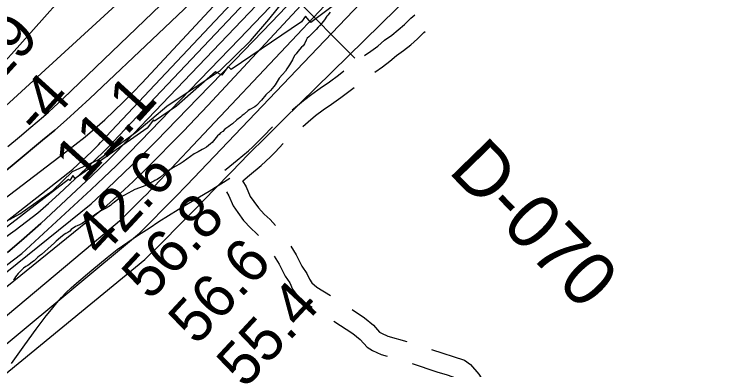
# Model space of a CAD drawing. Extents: x 3172231 to 3210228, y 940198 to 965780.
# Drawn here: x 3193691 to 3194789, y 960491 to 961040 of the extents above; entities that cross this region are included whole.
import ezdxf

# ---------------------------------------------------------------- set-up
doc = ezdxf.new("R2010")
doc.units = 0
for name, color, linetype in [('V-RIVR-EDGE', 7, 'Continuous'), ('V-RIVR-RANG', 7, 'Continuous'), ('V-RIVR-RANG-IDEN', 7, 'Continuous'), ('V-ROAD-CNTR', 7, 'Continuous'), ('V-RRAP-RVMT', 7, 'Continuous'), ('V-SITE-VEGE', 7, 'Continuous'), ('V-TOPO-DPTH', 7, 'Continuous'), ('V-TOPO-MAJR', 7, 'Continuous'), ('V-TOPO-MINR', 7, 'Continuous'), ('V-TOPO-WATR', 7, 'Continuous')]:
    doc.layers.add(name, color=color, linetype=linetype)

msp = doc.modelspace()

# ---------------------------------------------------------------- linework, layer by layer
at = {"layer": 'V-RIVR-EDGE'}
msp.add_lwpolyline([(3193663.553, 960712.324), (3193700.114, 960731.794), (3193751.06, 960767.747), (3193781.126, 960797.231), (3193821.161, 960815.388), (3193880.82, 960858.709), (3193926.993, 960898.15), (3193953.987, 960915.905), (3194009.718, 960953.15), (3194056.777, 960999.11), (3194085.113, 961032.075), (3194151.389, 961114.935)], dxfattribs=at)
at = {"layer": 'V-RIVR-RANG'}
msp.add_line((3194217.988, 960972.401), (3193696.002, 961496.93), dxfattribs=at)
at = {"layer": 'V-ROAD-CNTR'}
for points in [[(3194232.967, 960976.217), (3194242.92, 960983.145), (3194253.255, 960991.058), (3194263.907, 961000.007), (3194275.057, 961008.013), (3194285.082, 961015.985), (3194294.709, 961024.436), (3194304.431, 961033.852), (3194310.499, 961039.163)], [(3194248.95, 960950.79), (3194260.618, 960958.911), (3194272.033, 960967.652), (3194282.331, 960976.303), (3194293.153, 960984.075), (3194304.324, 960992.959), (3194315.051, 961002.374), (3194324.759, 961011.776), (3194326.694, 961013.47)], [(3194121.047, 960892.315), (3194126.046, 960896.787), (3194138.592, 960907.091), (3194151.557, 960916.855), (3194164.561, 960925.816), (3194178.623, 960935.81), (3194192.436, 960946.069), (3194200.79, 960952.555)], [(3194137.274, 960866.578), (3194145.576, 960874.007), (3194157.144, 960883.507), (3194169.099, 960892.511), (3194181.763, 960901.236), (3194196.259, 960911.538), (3194210.582, 960922.177), (3194216.837, 960927.034)], [(3194016.743, 960799.271), (3194018.959, 960800.664), (3194036.048, 960814.555), (3194053.44, 960829.048), (3194060.032, 960834.995), (3194066.481, 960841.191), (3194072.735, 960847.592), (3194079.05, 960854.469), (3194087.387, 960863.165), (3194090.701, 960866.3)], [(3194044.671, 960782.903), (3194055.112, 960791.391), (3194073.098, 960806.378), (3194080.478, 960813.037), (3194087.607, 960819.887), (3194094.517, 960826.958), (3194100.928, 960833.941), (3194107.103, 960840.38)], [(3193686.951, 960500.645), (3193697.441, 960514.862), (3193707.658, 960529.282), (3193725.097, 960553.445), (3193732.892, 960563.754), (3193740.84, 960573.947), (3193748.94, 960584.021), (3193757.187, 960593.973), (3193764.16, 960602.208), (3193771.578, 960610.064), (3193779.414, 960617.506), (3193787.626, 960624.504), (3193811.146, 960644.501), (3193834.802, 960664.334), (3193850.514, 960676.521), (3193866.653, 960688.162), (3193883.188, 960699.232), (3193900.09, 960709.707), (3193914.815, 960719.689), (3193929.78, 960729.317), (3193944.97, 960738.584), (3193960.373, 960747.482), (3193992.693, 960766.791), (3194024.725, 960786.571)], [(3194044.396, 960782.777), (3194050.001, 960773.3), (3194056.298, 960758.65), (3194061.53, 960750.817), (3194068.844, 960740.756), (3194077.9, 960731.101), (3194087.087, 960722.83), (3194095.473, 960713.831)], [(3194019.715, 960765.576), (3194023.199, 960759.684), (3194029.824, 960744.274), (3194036.914, 960733.659), (3194045.68, 960721.6), (3194056.886, 960709.653), (3194066.037, 960701.414), (3194069.096, 960698.132)], [(3194118.967, 960681.558), (3194126.989, 960668.602), (3194136.17, 960650.795), (3194143.772, 960639.34), (3194147.654, 960630.51), (3194151.591, 960625.292), (3194159.175, 960618.618), (3194180.046, 960605.515), (3194180.085, 960605.489)], [(3194093.135, 960666.292), (3194100.863, 960653.81), (3194110.262, 960635.581), (3194117.348, 960624.902), (3194121.6, 960615.234), (3194129.481, 960604.788), (3194141.173, 960594.498), (3194151.986, 960587.709)], [(3194213.592, 960583.648), (3194232.677, 960571.207), (3194246.869, 960559.419), (3194256.258, 960548.982), (3194259.334, 960547.111), (3194268.914, 960542.566), (3194298.336, 960534.438)], [(3194185.622, 960566.069), (3194214.843, 960547.021), (3194226.023, 960537.735), (3194236.904, 960525.64), (3194245.072, 960520.673), (3194258.41, 960514.344), (3194268.04, 960511.684)], [(3194336.403, 960522.165), (3194354.125, 960516.37), (3194369.845, 960511.423), (3194387.311, 960505.486), (3194396.793, 960498.643), (3194409.872, 960483.985), (3194417.713, 960471.099)], [(3194306.408, 960500.411), (3194344.959, 960487.804), (3194360.513, 960482.909), (3194373.399, 960478.528), (3194376.585, 960476.229), (3194385.666, 960466.053), (3194391.877, 960455.846)]]:
    msp.add_lwpolyline(points, dxfattribs=at)
at = {"layer": 'V-RRAP-RVMT'}
for p, q in [((3194261.97, 961111.604), (3194149.88, 961027.535)), ((3194141.623, 961037.194), (3194135.678, 961028.399)), ((3194149.88, 961027.535), (3194141.623, 961037.194)), ((3194135.678, 961028.399), (3194026.465, 960954.755)), ((3194022.017, 960959.377), (3194012.254, 960945.738)), ((3194026.465, 960954.755), (3194022.017, 960959.377)), ((3194002.401, 960951.272), (3193942.167, 960898.069)), ((3194012.254, 960945.738), (3194002.401, 960951.272)), ((3193942.167, 960898.069), (3193908.289, 960874.829)), ((3193906.684, 960876.879), (3193896.97, 960864.122)), ((3193908.289, 960874.829), (3193906.684, 960876.879)), ((3193896.97, 960864.122), (3193785.576, 960786.114)), ((3193781.655, 960790.798), (3193777.222, 960783.187)), ((3193785.576, 960786.114), (3193781.655, 960790.798)), ((3193774.921, 960784.527), (3193666.686, 960701.773)), ((3193777.222, 960783.187), (3193774.921, 960784.527))]:
    msp.add_line(p, q, dxfattribs=at)
at = {"layer": 'V-SITE-VEGE'}
for points in [[(3194179.624, 961043.265), (3194176.134, 961038.565), (3194174.821, 961037.219), (3194170.901, 961031.405), (3194166.75, 961026.475), (3194163.031, 961022.439), (3194161.288, 961019.979), (3194158.226, 961016.614), (3194149.027, 961007.411), (3194146.614, 961005.385), (3194144.427, 961002.919), (3194142.911, 961000.017), (3194140.323, 960994.221), (3194137.923, 960991.088), (3194135.508, 960989.063), (3194129.601, 960982.558), (3194126.984, 960979.199), (3194125.239, 960976.74), (3194123.066, 960973.166)], [(3194123.066, 960973.166), (3194121.557, 960969.822), (3194116.996, 960962.004), (3194112.642, 960955.742), (3194110.471, 960951.947), (3194105.875, 960947.011), (3194100.848, 960941.184), (3194094.546, 960930.908), (3194092.584, 960928.223), (3194087.558, 960922.173), (3194080.548, 960915.435), (3194073.556, 960907.145), (3194065.673, 960899.286), (3194063.037, 960897.038), (3194055.55, 960892.956), (3194053.133, 960891.15), (3194046.772, 960885.53), (3194043.915, 960883.496), (3194041.064, 960881.022), (3194035.576, 960876.742), (3194028.551, 960870.891), (3194025.694, 960868.857), (3194023.282, 960866.834), (3194017.125, 960862.545), (3194013.619, 960859.174), (3194010.324, 960856.696), (3194008.139, 960854.23), (3194005.728, 960851.984), (3193997.202, 960842.121), (3193994.573, 960839.651), (3193988.427, 960834.697), (3193984.906, 960832.436), (3193982.041, 960831.07), (3193975.879, 960827.445), (3193972.569, 960826.074), (3193969.708, 960824.264), (3193958.278, 960816.363), (3193952.347, 960811.855), (3193947.729, 960808.914), (3193940.239, 960804.833), (3193933.637, 960800.98), (3193929.016, 960798.041), (3193923.304, 960793.757), (3193917.382, 960788.584), (3193912.108, 960784.75), (3193908.581, 960783.157), (3193905.72, 960781.344), (3193901.309, 960779.515), (3193897.567, 960777.252), (3193890.514, 960774.061), (3193877.931, 960769.472), (3193872.866, 960766.748), (3193861.858, 960760.403), (3193858.774, 960758.812), (3193851.301, 960753.62), (3193845.591, 960749.115), (3193842.513, 960747.081), (3193840.324, 960744.834), (3193837.682, 960743.253), (3193834.382, 960740.994), (3193826.233, 960736.681), (3193818.973, 960732.157), (3193809.52, 960725.61), (3193801.821, 960720.858), (3193796.324, 960717.021), (3193791.921, 960714.526), (3193788.614, 960712.935), (3193785.742, 960712.011), (3193779.373, 960707.276), (3193777.184, 960705.032), (3193774.329, 960702.781), (3193771.24, 960701.411), (3193768.601, 960699.826), (3193762.672, 960695.097), (3193756.093, 960689.252), (3193753.685, 960686.782), (3193748.198, 960682.278), (3193733.285, 960669.013), (3193730.432, 960666.761), (3193727.792, 960664.954), (3193722.101, 960659.119), (3193719.24, 960657.309), (3193716.389, 960654.835), (3193712.43, 960652.126), (3193708.91, 960650.086), (3193705.614, 960647.608), (3193702.981, 960645.357), (3193700.576, 960642.666), (3193697.07, 960639.297), (3193692.921, 960634.146), (3193689.877, 960629.231)]]:
    msp.add_lwpolyline(points, dxfattribs=at)
at = {"layer": 'V-TOPO-DPTH'}
for points in [[(3192450.881, 959601.539), (3193059.584, 960308.885), (3193085.231, 960338.287), (3193111.139, 960367.455), (3193137.436, 960396.272), (3193163.994, 960424.855), (3193537.146, 960821.096), (3193560.122, 960845.399), (3193583.161, 960869.641), (3193606.294, 960893.794), (3193629.49, 960917.887), (3193664.231, 960953.832), (3193670.064, 960959.945), (3193675.844, 960966.106), (3193681.546, 960972.339), (3193687.195, 960978.622), (3193809.979, 961116.927), (3193877.116, 961192.277), (3193944.435, 961267.464), (3194012.024, 961342.408), (3194079.795, 961417.188), (3194440.886, 961814.187)], [(3194440.886, 961814.187), (3194079.795, 961417.188), (3194012.024, 961342.408), (3193944.435, 961267.464), (3193877.116, 961192.277), (3193809.979, 961116.927), (3193687.195, 960978.622), (3193681.546, 960972.339), (3193675.844, 960966.106), (3193670.064, 960959.945), (3193664.231, 960953.832), (3193629.49, 960917.887), (3193606.294, 960893.794), (3193583.161, 960869.641), (3193560.122, 960845.399), (3193537.146, 960821.096), (3193163.994, 960424.855), (3193137.436, 960396.272), (3193111.139, 960367.455), (3193085.231, 960338.287), (3193059.584, 960308.885), (3192450.881, 959601.539)], [(3192683.309, 959830.034), (3192737.89, 959894.415), (3192793.021, 959958.335), (3193101.845, 960311.816), (3193117.622, 960329.601), (3193133.575, 960347.225), (3193149.791, 960364.606), (3193166.184, 960381.826), (3193264.13, 960483.169), (3193329.828, 960550.741), (3193395.794, 960618.049), (3193462.161, 960684.962), (3193528.795, 960751.611), (3193665.195, 960887.23), (3194359.785, 961522.205), (3194412.269, 961574.393), (3194463.987, 961627.37), (3194549.926, 961717.39)], [(3194549.926, 961717.39), (3194463.987, 961627.37), (3194412.269, 961574.393), (3194359.785, 961522.205), (3193665.195, 960887.23), (3193528.795, 960751.611), (3193462.161, 960684.962), (3193395.794, 960618.049), (3193329.828, 960550.741), (3193264.13, 960483.169), (3193166.184, 960381.826), (3193149.791, 960364.606), (3193133.575, 960347.225), (3193117.622, 960329.601), (3193101.845, 960311.816), (3192793.021, 959958.335), (3192737.89, 959894.415), (3192683.309, 959830.034)], [(3194571.523, 961692.43), (3194552.259, 961671.835), (3194188.097, 961284.367), (3194121.003, 961214.256), (3194053.083, 961144.97), (3193983.925, 961076.921), (3193913.941, 961009.695), (3193808.158, 960909.901), (3193790.282, 960893.375), (3193772.19, 960877.096), (3193753.773, 960861.186), (3193735.138, 960845.521), (3193693.965, 960811.614), (3193654.691, 960779.049)], [(3194571.523, 961692.43), (3194552.259, 961671.835), (3194188.097, 961284.367), (3194121.003, 961214.256), (3194053.083, 961144.97), (3193983.925, 961076.921), (3193913.941, 961009.695), (3193808.158, 960909.901), (3193790.282, 960893.375), (3193772.19, 960877.096), (3193753.773, 960861.186), (3193735.138, 960845.521), (3193693.965, 960811.614), (3193654.691, 960779.049)], [(3193390.411, 960494.119), (3193774.358, 960794.541), (3193781.741, 960800.879), (3193788.956, 960807.421), (3193810.463, 960827.736), (3193814.134, 960831.266), (3193817.764, 960834.837), (3193821.33, 960838.471), (3193824.855, 960842.146), (3194288.617, 961334.296), (3194343.909, 961393.084), (3194399.127, 961451.941), (3194454.235, 961510.902), (3194509.268, 961569.932), (3194555.132, 961619.221), (3194587.118, 961653.714), (3194619.023, 961688.281)], [(3193390.411, 960494.119), (3193774.358, 960794.541), (3193781.741, 960800.879), (3193788.956, 960807.421), (3193810.463, 960827.736), (3193814.134, 960831.266), (3193817.764, 960834.837), (3193821.33, 960838.471), (3193824.855, 960842.146), (3194288.617, 961334.296), (3194343.909, 961393.084), (3194399.127, 961451.941), (3194454.235, 961510.902), (3194509.268, 961569.932), (3194555.132, 961619.221), (3194587.118, 961653.714), (3194619.023, 961688.281)], [(3194660.559, 961686.42), (3194651.862, 961676.77), (3194643.133, 961667.149), (3194634.357, 961657.571), (3194625.55, 961648.021), (3194507.426, 961520.569), (3194439.367, 961447.471), (3194371.087, 961374.581), (3194302.476, 961302.003), (3194233.643, 961229.634), (3193864.526, 960843.32), (3193851.287, 960829.701), (3193837.895, 960816.239), (3193824.273, 960803.009), (3193810.497, 960789.935), (3193732.123, 960716.832), (3193706.774, 960694.132), (3193680.846, 960672.145)]]:
    msp.add_lwpolyline(points, dxfattribs=at)
at = {"layer": 'V-TOPO-MAJR'}
msp.add_lwpolyline([(3193329.463, 960336.171), (3193834.668, 960744.807), (3193854.961, 960763.247), (3193875.039, 960781.916), (3193894.792, 960800.928), (3193914.329, 960820.168), (3193933.6, 960839.679), (3193952.733, 960859.324), (3193971.658, 960879.168), (3193990.446, 960899.145), (3194628.723, 961585.012), (3194652.921, 961611.193), (3194676.997, 961637.484), (3194700.892, 961663.94), (3194724.666, 961690.506)], dxfattribs=at)
at = {"layer": 'V-TOPO-MINR'}
for points in [[(3193488.009, 960414.331), (3193856.959, 960723.71), (3193884.129, 960750.295), (3193890.171, 960756.279), (3193896.164, 960762.311), (3193902.084, 960768.414), (3193907.955, 960774.566), (3194654.313, 961566.134), (3194662.152, 961574.466), (3194669.978, 961582.81), (3194677.786, 961591.172), (3194685.581, 961599.545), (3194699.096, 961614.093), (3194701.139, 961616.321), (3194703.154, 961618.574), (3194714.367, 961631.278), (3194720.97, 961638.766), (3194727.567, 961646.26), (3194734.156, 961653.761), (3194740.738, 961661.267), (3195394.392, 962407.463)], [(3192450.881, 959601.539), (3193059.584, 960308.885), (3193085.231, 960338.287), (3193111.139, 960367.455), (3193137.436, 960396.272), (3193163.994, 960424.855), (3193537.146, 960821.096), (3193560.122, 960845.399), (3193583.161, 960869.641), (3193606.294, 960893.794), (3193629.49, 960917.887), (3193664.231, 960953.832), (3193670.064, 960959.945), (3193675.844, 960966.106), (3193681.546, 960972.339), (3193687.195, 960978.622), (3193809.979, 961116.927), (3193877.116, 961192.277), (3193944.435, 961267.464), (3194012.024, 961342.408), (3194079.795, 961417.188), (3194440.886, 961814.187)], [(3192775.572, 959648.4), (3193267.271, 960179.653), (3193279.361, 960192.283), (3193291.721, 960204.633), (3193304.489, 960216.561), (3193317.528, 960228.209), (3193370.729, 960274.154), (3193884.804, 960702.014), (3193903.309, 960720.303), (3193921.687, 960738.716), (3193939.876, 960757.317), (3193957.939, 960776.042), (3194138.587, 960965.243), (3194237.581, 961069.141), (3194336.429, 961173.178), (3194435.058, 961277.421), (3194533.541, 961381.803), (3194701.661, 961560.367), (3194715.886, 961575.652), (3194729.991, 961591.045), (3194743.917, 961606.601), (3194757.723, 961622.264), (3194897.147, 961782.304)], [(3192683.309, 959830.034), (3192737.89, 959894.415), (3192793.021, 959958.335), (3193101.845, 960311.816), (3193117.622, 960329.601), (3193133.575, 960347.225), (3193149.791, 960364.606), (3193166.184, 960381.826), (3193264.13, 960483.169), (3193329.828, 960550.741), (3193395.794, 960618.049), (3193462.161, 960684.962), (3193528.795, 960751.611), (3193665.195, 960887.23), (3194359.785, 961522.205), (3194412.269, 961574.393), (3194463.987, 961627.37), (3194549.926, 961717.39)], [(3193675.023, 960754.12), (3193769.137, 960825.772), (3193785.001, 960838.16), (3193800.656, 960850.802), (3193815.996, 960863.824), (3193831.126, 960877.099), (3193845.911, 960890.756), (3193860.445, 960904.667), (3193874.604, 960918.96), (3193888.513, 960933.508), (3194553.657, 961647.971), (3194578.631, 961674.88), (3194603.55, 961701.841)], [(3193365.202, 960389.117), (3193810.02, 960747.213), (3193835.627, 960770.937), (3193860.956, 960794.95), (3193885.869, 960819.394), (3193910.504, 960844.127), (3193975.76, 960910.777), (3194032.585, 960969.27), (3194089.102, 961028.056), (3194145.159, 961087.281), (3194200.909, 961146.8), (3194627.68, 961605.998), (3194646.744, 961626.64), (3194665.722, 961647.361), (3194684.57, 961668.199), (3194703.332, 961689.116)], [(3193654.691, 960779.049), (3193693.965, 960811.614), (3193735.138, 960845.521), (3193753.773, 960861.186), (3193772.19, 960877.096), (3193790.282, 960893.375), (3193808.158, 960909.901), (3193913.941, 961009.695), (3193983.925, 961076.921), (3194053.083, 961144.97), (3194121.003, 961214.256), (3194188.097, 961284.367), (3194552.259, 961671.835), (3194571.523, 961692.43)], [(3193681.464, 960835.506), (3193699.132, 960850.505), (3193716.772, 960865.536), (3193736.444, 960882.344), (3193744.168, 960889.061), (3193751.811, 960895.868), (3193759.333, 960902.808), (3193766.775, 960909.837), (3194030.636, 961163.499), (3194124.17, 961254.673), (3194216.849, 961346.698), (3194308.244, 961439.997), (3194398.783, 961534.147), (3194551.028, 961694.676)], [(3193400.266, 960440.481), (3193703.208, 960670.519), (3193810.355, 960769.444), (3193829.736, 960787.649), (3193848.905, 960806.073), (3193867.753, 960824.824), (3193886.388, 960843.793), (3194039.382, 961002.23), (3194134.059, 961100.86), (3194228.343, 961199.862), (3194322.038, 961299.422), (3194415.34, 961399.354), (3194626.623, 961627.001), (3194640.557, 961642.099), (3194654.435, 961657.248), (3194668.228, 961672.475), (3194681.964, 961687.754)], [(3193674.564, 960693.759), (3193692.542, 960706.59), (3193710.254, 960719.742), (3193727.585, 960733.359), (3193744.344, 960747.673), (3193760.723, 960762.453), (3193810.521, 960809.273), (3193819.095, 960817.475), (3193827.572, 960825.774), (3193835.904, 960834.22), (3193844.139, 960842.762), (3194458.848, 961491.558), (3194487.869, 961522.296), (3194516.817, 961553.101), (3194545.656, 961584.008), (3194574.423, 961614.982), (3194624.463, 961669.051), (3194628.148, 961673.05), (3194631.821, 961677.059), (3194635.478, 961681.083)], [(3193680.846, 960672.145), (3193706.774, 960694.132), (3193732.123, 960716.832), (3193810.497, 960789.935), (3193824.273, 960803.009), (3193837.895, 960816.239), (3193851.287, 960829.701), (3193864.526, 960843.32), (3194233.643, 961229.634), (3194302.476, 961302.003), (3194371.087, 961374.581), (3194439.367, 961447.471), (3194507.426, 961520.569), (3194625.55, 961648.021), (3194634.357, 961657.571), (3194643.133, 961667.149), (3194651.862, 961676.77), (3194660.559, 961686.42)], [(3193359.604, 960223.906), (3193893.372, 960661.375), (3193920.449, 960688.094), (3193947.368, 960714.971), (3193974.047, 960742.085), (3194000.566, 960769.357), (3194027.076, 960796.64), (3194053.731, 960823.779), (3194080.605, 960850.701), (3194107.624, 960877.479), (3194307.409, 961073.882), (3194355.918, 961120.758), (3194404.951, 961167.069), (3194454.771, 961212.532), (3194505.117, 961257.429), (3194506.251, 961258.423), (3194556.262, 961302.579), (3194606.058, 961346.973), (3194655.532, 961391.727), (3194704.791, 961436.719), (3194774.709, 961501.047), (3194788.568, 961514.321)]]:
    msp.add_lwpolyline(points, dxfattribs=at)
at = {"layer": 'V-TOPO-WATR'}
msp.add_lwpolyline([(3193390.411, 960494.119), (3193774.358, 960794.541), (3193781.741, 960800.879), (3193788.956, 960807.421), (3193810.463, 960827.736), (3193814.134, 960831.266), (3193817.764, 960834.837), (3193821.33, 960838.471), (3193824.855, 960842.146), (3194288.617, 961334.296), (3194343.909, 961393.084), (3194399.127, 961451.941), (3194454.235, 961510.902), (3194509.268, 961569.932), (3194555.132, 961619.221), (3194587.118, 961653.714), (3194619.023, 961688.281)], dxfattribs=at)

# ---------------------------------------------------------------- texts
at = {"layer": 'V-RIVR-RANG'}
for s, rotation, p in [('-19', 47.674444, (3193645.003, 960907.317)), ('-4', 47.674444, (3193728.714, 960850.723)), ('11.1', 47.674444, (3193797.15, 960777.358)), ('42.6', 47.088326, (3193826.261, 960662.646)), ('56.8', 47.088326, (3193900.927, 960596.094)), ('56.6', 47.088326, (3193973.08, 960526.837)), ('55.4', 47.088326, (3194047.746, 960460.284))]:
    msp.add_text(s, height=67, rotation=rotation, dxfattribs=at).set_placement(p)
at = {"layer": 'V-RIVR-RANG-IDEN'}
msp.add_text('D-070', height=83, rotation=314.204498, dxfattribs=at).set_placement((3194360.874, 960796.847))

doc.saveas('drawing.dxf')
